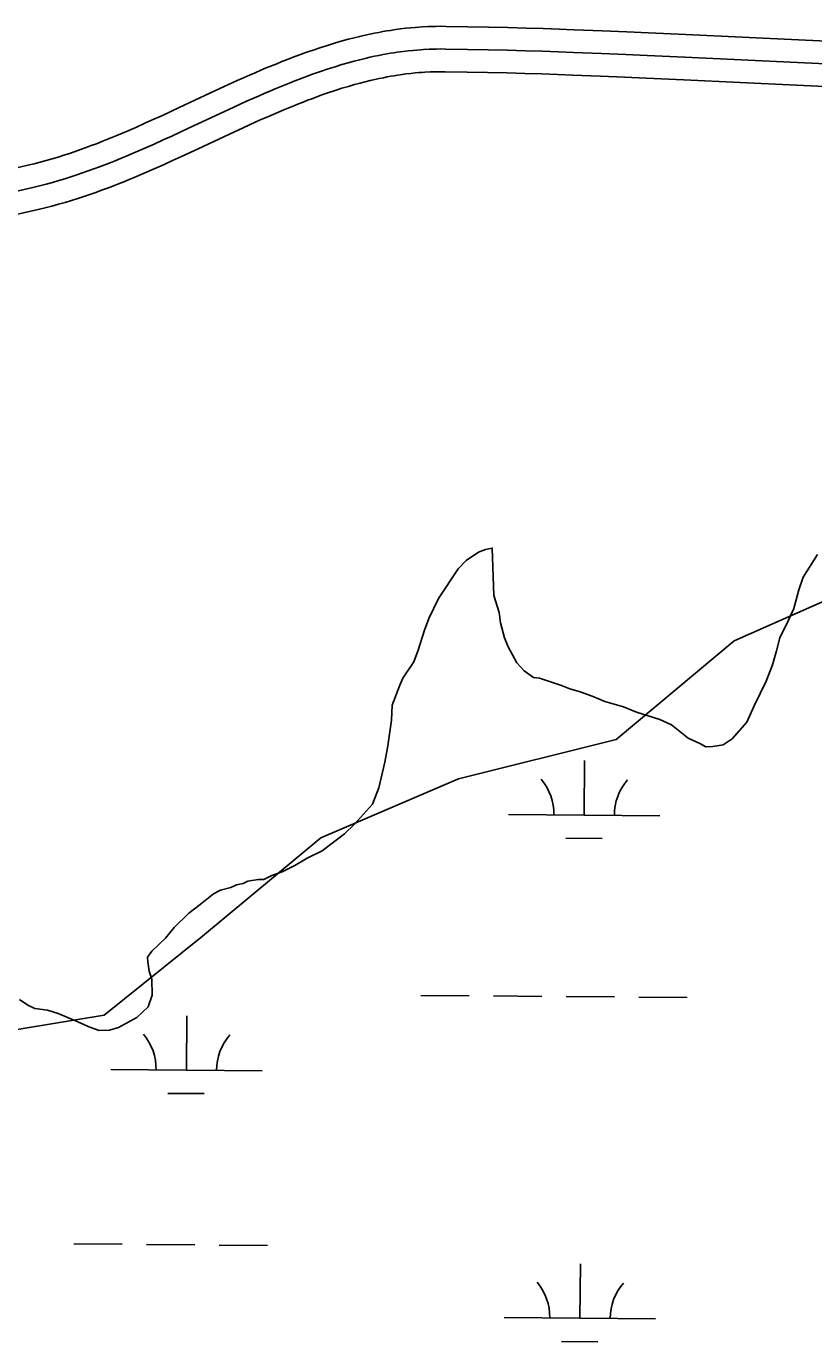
# Model space of a CAD drawing. Extents: x 3271442 to 3309282, y 752266 to 777610.
# Drawn here: x 3304759 to 3305279, y 773619 to 774489 of the extents above; entities that cross this region are included whole.
import ezdxf

# ---------------------------------------------------------------- set-up
doc = ezdxf.new("R2010")
doc.units = 0
for name, color, linetype in [('V-ROAD-CNTR', 7, 'Continuous'), ('V-SITE-VEGE', 7, 'Continuous'), ('V-WETL-SWMP', 7, 'Continuous')]:
    doc.layers.add(name, color=color, linetype=linetype)

msp = doc.modelspace()

# ---------------------------------------------------------------- linework, layer by layer
at = {"layer": 'V-ROAD-CNTR'}
for points in [[(3304737.74, 774391.76), (3304759.89, 774396.9), (3304764.09, 774397.9), (3304768.14, 774398.94), (3304772.14, 774400.02), (3304776.07, 774401.15), (3304779.93, 774402.31), (3304783.73, 774403.51), (3304787.48, 774404.73), (3304791.16, 774405.98), (3304794.79, 774407.26), (3304798.36, 774408.55), (3304801.87, 774409.86), (3304805.34, 774411.18), (3304808.74, 774412.51), (3304812.1, 774413.85), (3304815.4, 774415.19), (3304818.63, 774416.53), (3304825.06, 774419.25), (3304831.27, 774421.96), (3304837.3, 774424.64), (3304843.14, 774427.28), (3304848.8, 774429.87), (3304859.83, 774435), (3304880.59, 774444.71), (3304889.74, 774448.95), (3304898.34, 774452.86), (3304902.41, 774454.69), (3304906.35, 774456.43), (3304910.18, 774458.1), (3304913.89, 774459.69), (3304917.5, 774461.22), (3304921.01, 774462.68), (3304924.42, 774464.07), (3304927.73, 774465.4), (3304930.94, 774466.67), (3304934.06, 774467.88), (3304937.09, 774469.02), (3304940.04, 774470.12), (3304942.9, 774471.15), (3304945.67, 774472.14), (3304948.4, 774473.08), (3304953.62, 774474.84), (3304958.57, 774476.41), (3304963.22, 774477.83), (3304967.61, 774479.09), (3304971.74, 774480.22), (3304975.63, 774481.22), (3304979.29, 774482.11), (3304982.74, 774482.91), (3304985.98, 774483.61), (3304989.03, 774484.24), (3304991.9, 774484.79), (3304994.6, 774485.28), (3304997.14, 774485.71), (3304999.52, 774486.1), (3305001.79, 774486.44), (3305005.97, 774487.01), (3305009.68, 774487.45), (3305012.94, 774487.78), (3305015.8, 774488.04), (3305018.31, 774488.23), (3305020.54, 774488.38), (3305024.36, 774488.58), (3305027.27, 774488.69), (3305029.49, 774488.74), (3305032.77, 774488.78), (3305036.03, 774488.76), (3305050.67, 774488.54), (3305064.37, 774488.26), (3305077.2, 774487.95), (3305089.23, 774487.61), (3305100.5, 774487.26), (3305111.07, 774486.9), (3305120.96, 774486.54)], [(3305121, 774486.54), (3305139.53, 774485.82), (3305155.77, 774485.14), (3305169.97, 774484.51), (3305194.8, 774483.36), (3305269.19, 774479.77), (3305316.26, 774477.58), (3305339.82, 774476.47), (3305363.38, 774475.3)], [(3304741.1, 774377.15), (3304763.32, 774382.29), (3304767.69, 774383.34), (3304771.97, 774384.43), (3304776.17, 774385.57), (3304780.3, 774386.75), (3304784.34, 774387.97), (3304788.32, 774389.22), (3304792.23, 774390.5), (3304796.06, 774391.81), (3304799.83, 774393.13), (3304803.53, 774394.47), (3304807.17, 774395.82), (3304810.74, 774397.19), (3304814.25, 774398.56), (3304817.7, 774399.94), (3304821.09, 774401.32), (3304824.43, 774402.7), (3304830.98, 774405.47), (3304837.31, 774408.23), (3304843.43, 774410.95), (3304849.36, 774413.63), (3304855.09, 774416.25), (3304866.17, 774421.4), (3304886.92, 774431.11), (3304896, 774435.32), (3304904.51, 774439.19), (3304908.51, 774440.98), (3304912.38, 774442.69), (3304916.14, 774444.33), (3304919.78, 774445.9), (3304923.31, 774447.39), (3304926.73, 774448.81), (3304930.05, 774450.17), (3304933.27, 774451.47), (3304936.39, 774452.7), (3304939.42, 774453.87), (3304942.36, 774454.98), (3304945.2, 774456.03), (3304947.96, 774457.04), (3304950.64, 774457.99), (3304953.24, 774458.89), (3304958.28, 774460.58), (3304963.02, 774462.09), (3304967.47, 774463.44), (3304971.66, 774464.65), (3304975.59, 774465.72), (3304979.28, 774466.67), (3304982.75, 774467.52), (3304986.02, 774468.27), (3304989.08, 774468.94), (3304991.96, 774469.53), (3304994.66, 774470.05), (3304997.2, 774470.51), (3304999.58, 774470.92), (3305001.82, 774471.27), (3305003.92, 774471.59), (3305007.87, 774472.13), (3305011.34, 774472.54), (3305014.38, 774472.85), (3305017.05, 774473.09), (3305019.38, 774473.27), (3305021.43, 774473.41), (3305025.03, 774473.6), (3305027.73, 774473.7), (3305029.76, 774473.75), (3305032.81, 774473.78), (3305035.88, 774473.76), (3305050.41, 774473.54), (3305064.03, 774473.26), (3305076.81, 774472.95), (3305088.78, 774472.62), (3305100.01, 774472.27), (3305110.54, 774471.91), (3305120.41, 774471.55)], [(3305120.41, 774471.55), (3305138.92, 774470.83), (3305155.12, 774470.15), (3305169.29, 774469.52), (3305194.09, 774468.37), (3305268.48, 774464.79), (3305315.56, 774462.6), (3305339.1, 774461.49), (3305362.63, 774460.32)], [(3304744.47, 774362.53), (3304766.76, 774367.69), (3304771.29, 774368.77), (3304775.79, 774369.93), (3304780.2, 774371.12), (3304784.53, 774372.36), (3304788.76, 774373.64), (3304792.91, 774374.94), (3304796.97, 774376.28), (3304800.96, 774377.63), (3304804.87, 774379), (3304808.7, 774380.39), (3304812.46, 774381.79), (3304816.14, 774383.19), (3304819.76, 774384.61), (3304823.31, 774386.02), (3304826.79, 774387.44), (3304830.22, 774388.86), (3304836.9, 774391.69), (3304843.35, 774394.5), (3304849.57, 774397.26), (3304855.57, 774399.98), (3304861.37, 774402.63), (3304872.51, 774407.81), (3304893.25, 774417.52), (3304902.26, 774421.68), (3304910.69, 774425.52), (3304914.61, 774427.28), (3304918.41, 774428.96), (3304922.1, 774430.57), (3304925.66, 774432.1), (3304929.12, 774433.56), (3304932.45, 774434.95), (3304935.69, 774436.27), (3304938.82, 774437.53), (3304941.85, 774438.72), (3304944.78, 774439.86), (3304947.62, 774440.93), (3304950.37, 774441.95), (3304953.03, 774442.92), (3304955.61, 774443.83), (3304958.08, 774444.69), (3304962.95, 774446.32), (3304967.48, 774447.77), (3304971.73, 774449.06), (3304975.71, 774450.2), (3304979.44, 774451.22), (3304982.94, 774452.12), (3304986.22, 774452.92), (3304989.29, 774453.63), (3304992.18, 774454.26), (3304994.88, 774454.81), (3304997.42, 774455.3), (3304999.8, 774455.74), (3305002.03, 774456.12), (3305004.12, 774456.45), (3305006.05, 774456.74), (3305009.77, 774457.25), (3305012.99, 774457.63), (3305015.82, 774457.92), (3305018.29, 774458.14), (3305020.46, 774458.31), (3305022.32, 774458.44), (3305025.69, 774458.61), (3305028.19, 774458.7), (3305030.03, 774458.75), (3305032.86, 774458.78), (3305035.72, 774458.77), (3305050.14, 774458.54), (3305063.7, 774458.27), (3305076.41, 774457.96), (3305088.34, 774457.62), (3305099.53, 774457.27), (3305110.02, 774456.92), (3305119.87, 774456.56)], [(3305119.83, 774456.56), (3305138.32, 774455.84), (3305154.47, 774455.16), (3305168.61, 774454.54), (3305193.39, 774453.39), (3305267.77, 774449.81), (3305314.85, 774447.62), (3305338.37, 774446.51), (3305361.89, 774445.34)]]:
    msp.add_lwpolyline(points, dxfattribs=at)
at = {"layer": 'V-SITE-VEGE'}
for points in [[(3305247.78, 774055.83), (3305239.92, 774039.52), (3305234.94, 774028.65), (3305225.37, 774017.64), (3305219.4, 774013.61), (3305212.55, 774012.62), (3305207.97, 774012.47), (3305204.08, 774014.63), (3305196.32, 774018.19), (3305185.33, 774026.99), (3305177.57, 774030.55), (3305162.12, 774035.38), (3305153.6, 774038.92), (3305141.26, 774042.32), (3305132.74, 774045.86), (3305125, 774048.66), (3305118.06, 774050.71), (3305112.64, 774052.83), (3305097.96, 774057.68), (3305094.12, 774058.32), (3305087.86, 774062.69), (3305083.1, 774067.88), (3305077.4, 774078.39), (3305074.91, 774084.42), (3305072.29, 774094.26), (3305071.29, 774101.11), (3305067.85, 774112.45), (3305066.81, 774143.74), (3305062.25, 774142.83), (3305057.73, 774141.14), (3305049.51, 774135.52), (3305044.35, 774130), (3305031.25, 774110.46), (3305024.81, 774097.25), (3305022.02, 774089.52), (3305017.87, 774076.39), (3305015.08, 774068.66), (3305007.8, 774057.72), (3305005.66, 774053.06), (3305000.75, 774039.91), (3305000.32, 774029.96), (3304997.83, 774013.07), (3304995.9, 774002.31), (3304991.89, 773985.36), (3304987.66, 773974.53), (3304975.89, 773961.14), (3304969.22, 773954.81), (3304954.32, 773943.61), (3304944.55, 773938.7), (3304936.31, 773933.84), (3304928.04, 773929.74), (3304921.25, 773927.22), (3304915.98, 773924.75), (3304912.17, 773924.63), (3304905.32, 773923.63), (3304902.32, 773922), (3304897.77, 773921.08), (3304894, 773919.43), (3304887.18, 773917.68), (3304882.68, 773915.23), (3304873.75, 773908.06), (3304866.3, 773902.46), (3304856.69, 773892.97), (3304850.81, 773885.89), (3304841.93, 773877.19), (3304839.01, 773873.27), (3304839.11, 773870.22), (3304840.08, 773864.14), (3304841.78, 773858.85), (3304842.14, 773848.17), (3304839.34, 773840.43), (3304831.94, 773833.31), (3304819.94, 773826.79), (3304813.88, 773825.06), (3304807.01, 773824.83), (3304800.83, 773826.91), (3304791.52, 773831.19), (3304779.89, 773836.15), (3304772.95, 773838.2), (3304764.5, 773839.45), (3304759.84, 773841.58), (3304754.37, 773845.22)], [(3305281.65, 774139.48), (3305272.21, 774124.65), (3305269.45, 774116.15), (3305266.04, 774103.81), (3305262.48, 774096.05), (3305256.75, 774084.4), (3305254.75, 774075.92), (3305252, 774066.66), (3305247.78, 774055.83)]]:
    msp.add_lwpolyline(points, dxfattribs=at)
at = {"layer": 'V-WETL-SWMP'}
for p, q in [((3305343.81, 774134.51), (3305226.71, 774082.43)), ((3305226.71, 774082.43), (3305148.64, 774017.33)), ((3305148.64, 774017.33), (3305044.55, 773991.29)), ((3305127.49, 773967.25), (3305127.79, 774003.25)), ((3305044.55, 773991.29), (3304953.47, 773952.23)), ((3305077.5, 773967.66), (3305177.49, 773966.83)), ((3304953.47, 773952.23), (3304875.4, 773887.13)), ((3305115.37, 773951.91), (3305139.37, 773951.72)), ((3304875.4, 773887.13), (3304810.35, 773835.05)), ((3305019.66, 773848.06), (3305051.66, 773847.8)), ((3305067.66, 773847.66), (3305099.66, 773847.4)), ((3305115.66, 773847.27), (3305147.66, 773847.01)), ((3305163.66, 773846.87), (3305195.66, 773846.61)), ((3304810.35, 773835.05), (3304732.28, 773822.03)), ((3304864.66, 773798.59), (3304864.96, 773834.59)), ((3304814.66, 773799), (3304914.66, 773798.18)), ((3304852.53, 773783.26), (3304876.53, 773783.06)), ((3304790.3, 773683.77), (3304822.3, 773683.51)), ((3304838.3, 773683.37), (3304870.3, 773683.11)), ((3304886.3, 773682.98), (3304918.3, 773682.71)), ((3305124.75, 773634.58), (3305125.05, 773670.58)), ((3305074.76, 773634.99), (3305174.75, 773634.17)), ((3305112.63, 773619.25), (3305136.63, 773619.05))]:
    msp.add_line(p, q, dxfattribs=at)
for centre, start, end in [((3305072.26, 773968.18), 358.75626, 40.29991), ((3305182.74, 773967.27), 138.75625, 180.29991), ((3304809.42, 773799.52), 358.75626, 40.29991), ((3304919.9, 773798.61), 138.75625, 180.29991), ((3305069.52, 773635.51), 358.75626, 40.29991), ((3305180, 773634.6), 138.75625, 180.29991)]:
    msp.add_arc(centre, 35.25, start, end, dxfattribs=at)

doc.saveas('drawing.dxf')
